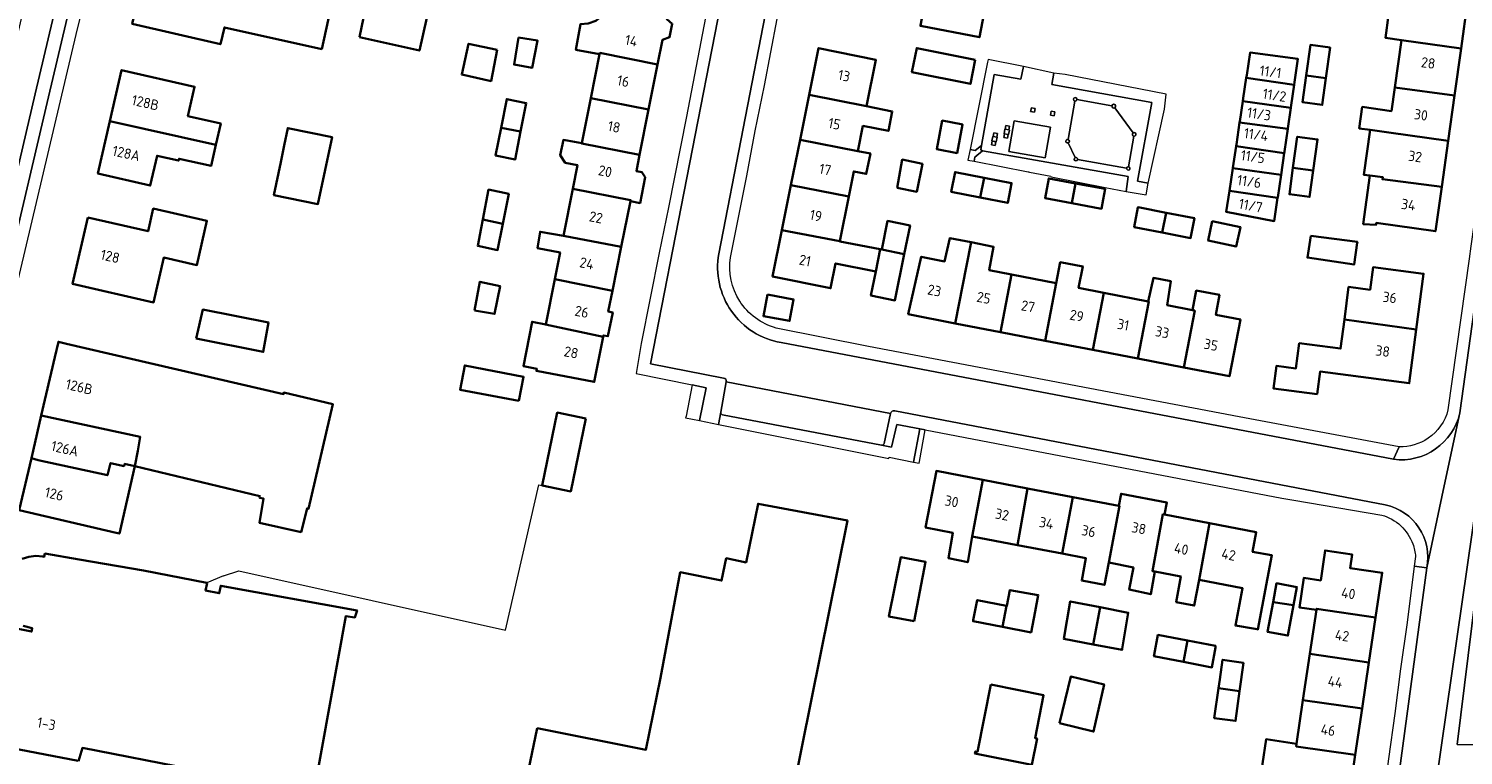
# Model space of a CAD drawing. Extents: x 150256 to 156914, y 461459 to 469481.
# Tile 461 of 656: x 154545 to 154733, y 466960 to 467055. Entities that reach past the tile are written whole.
import ezdxf
from ezdxf.enums import TextEntityAlignment as Align

# ---------------------------------------------------------------- set-up
doc = ezdxf.new("R2010")
doc.units = 0
doc.header["$LTSCALE"] = 0.75
for name, color, linetype, lineweight in [('B-RO-GR-BEPLANTING_CULTUUR_BODEMBEDEKKER-GV', 251, 'CONTINUOUS', 18), ('B-RO-GR-BEPLANTING_CULTUUR_BOSPLANTSOEN-GV', 251, 'CONTINUOUS', 18), ('B-RO-GR-BEPLANTING_CULTUUR_HEESTERS-GV', 251, 'CONTINUOUS', 18), ('B-RO-GR-GROENVOORZIENING-GV', 251, 'CONTINUOUS', 18), ('B-RO-GR-HAAG-GV', 251, 'CONTINUOUS', 13), ('B-RO-IE-TERREINAFSCHEIDING_KUNSTMATIG_HEKWERK-G', 251, 'IE-TERREINAFSCHEIDING-KUNSTMATIG', 18), ('B-RO-OG-BEBOUWING-GV', 6, 'CONTINUOUS', 35), ('B-RO-OG-BEBOUWING-T18', 1, 'CONTINUOUS', 18), ('B-RO-OG-TERREIN_ONBEGROEID-GV', 251, 'CONTINUOUS', 18), ('B-RO-VH-VERHARDING_ASFALT-GV', 251, 'CONTINUOUS', 18), ('B-RO-VH-VERHARDING_BETON-GV', 251, 'CONTINUOUS', 18), ('B-RO-VH-VERHARDING_BETONSTRAATSTEEN-GV', 251, 'CONTINUOUS', 18), ('B-RO-VH-VERHARDING_TEGEL-GV', 251, 'CONTINUOUS', 18), ('B-RO-VH-VERHARDING_TEGEL_RUBBER-GV', 251, 'CONTINUOUS', 18)]:
    doc.layers.add(name, color=color, linetype=linetype, lineweight=lineweight)
doc.styles.add('NLCS-ISO-M200-T18', font='NLCS-ISO.ttf', dxfattribs={"height": 360})
doc.linetypes.add('IE-TERREINAFSCHEIDING-KUNSTMATIG', pattern='A,4,[82,NLCS.SHX,S=0.75,R=90,X=0,Y=0],4,-2', length=10)

msp = doc.modelspace()

# ---------------------------------------------------------------- linework, layer by layer
at = {"layer": 'B-RO-GR-BEPLANTING_CULTUUR_BODEMBEDEKKER-GV'}
msp.add_lwpolyline([(154630.929, 467004.562), (154630.882, 467004.331), (154632.693, 467003.964), (154633.554, 467008.283), (154631.758, 467008.651)], close=True, dxfattribs=at)
for points in [[(154733.088, 466946.729), (154735.09, 466960.337), (154735.298, 466961.444), (154732.119, 466961.5), (154736.493, 466996.877)], [(154735.03, 466995.824), (154734.787, 466994.141), (154728.008, 466947.163), (154733.088, 466946.729)]]:
    msp.add_lwpolyline(points, dxfattribs=at)
at = {"layer": 'B-RO-GR-BEPLANTING_CULTUUR_BOSPLANTSOEN-GV'}
msp.add_lwpolyline([(154736.493, 466996.877), (154732.119, 466961.5), (154735.298, 466961.444)], dxfattribs=at)
at = {"layer": 'B-RO-GR-BEPLANTING_CULTUUR_HEESTERS-GV'}
for points in [[(154635.487, 467005.068), (154635.19, 467003.458), (154657.527, 466999.002), (154657.57, 466999.181), (154660.781, 466998.53), (154661.615, 467002.882), (154658.571, 467003.465), (154657.899, 467000.478), (154656.569, 467000.733)], [(154656.569, 467000.733), (154635.723, 467004.728)]]:
    msp.add_lwpolyline(points, dxfattribs=at)
msp.add_lwpolyline([(154635.723, 467004.728, -0.4101458), (154635.487, 467005.068)], format="xyb", dxfattribs=at)
at = {"layer": 'B-RO-GR-GROENVOORZIENING-GV'}
for points in [[(154669.71, 467040.06), (154671.37, 467049.35), (154674.85, 467048.72), (154675.2, 467050.39), (154670.56, 467051.32), (154670.491, 467050.977), (154668.2, 467039.5), (154668.88, 467039.4)], [(154679.2, 467049.51), (154678.91, 467048.05), (154692.04, 467045.68), (154690.18, 467035.37), (154691.59, 467035.11), (154693.73, 467044.82), (154693.93, 467046.78), (154680.66, 467049.36)], [(154675.865, 467036.583), (154676.01, 467036.54), (154678.8, 467036.02), (154678.82, 467035.91), (154685.943, 467034.543), (154688.67, 467034.02), (154688.93, 467035.96), (154669.83, 467039.33), (154668.81, 467038.51), (154668.72, 467037.98), (154675.84, 467036.59)], [(154661.615, 467002.882), (154660.781, 466998.53), (154661.521, 466998.38), (154661.564, 466998.621), (154662.308, 467002.749)]]:
    msp.add_lwpolyline(points, close=True, dxfattribs=at)
at = {"layer": 'B-RO-GR-HAAG-GV'}
for points in [[(154675.2, 467050.39), (154670.56, 467051.32), (154670.491, 467050.977), (154668.2, 467039.5), (154668.88, 467039.4), (154669.71, 467040.06), (154671.37, 467049.35), (154674.85, 467048.72)], [(154679.2, 467049.51), (154678.91, 467048.05), (154692.04, 467045.68), (154690.18, 467035.37), (154691.59, 467035.11), (154693.73, 467044.82), (154693.93, 467046.78), (154680.66, 467049.36)], [(154688.67, 467034.02), (154688.93, 467035.96), (154669.83, 467039.33), (154668.81, 467038.51), (154668.72, 467037.98), (154675.84, 467036.59), (154675.865, 467036.583), (154676.01, 467036.54), (154678.8, 467036.02), (154678.82, 467035.91), (154685.943, 467034.543)], [(154660.781, 466998.53), (154661.521, 466998.38), (154661.564, 466998.621), (154662.308, 467002.749), (154661.615, 467002.882)]]:
    msp.add_lwpolyline(points, close=True, dxfattribs=at)
at = {"layer": 'B-RO-IE-TERREINAFSCHEIDING_KUNSTMATIG_HEKWERK-G'}
for points in [[(154570.256, 466983.602), (154572.237, 466984.257), (154607.265, 466976.469), (154611.616, 466995.557), (154612.042, 466995.46)], [(154570.256, 466983.602), (154568.049, 466982.677)]]:
    msp.add_lwpolyline(points, dxfattribs=at)
at = {"layer": 'B-RO-OG-BEBOUWING-GV'}
for points in [[(154583.138, 467052.676), (154584.294, 467057.857), (154571.472, 467060.876), (154572.943, 467067.123), (154563.448, 467069.301), (154563.381, 467069.009), (154560.828, 467069.598), (154560.033, 467066.151), (154558.526, 467059.62), (154559.081, 467059.492), (154558.274, 467055.984), (154569.838, 467053.324), (154570.368, 467055.525)], [(154588.079, 467054.227), (154595.944, 467052.496), (154597.972, 467061.496), (154590.865, 467063.065), (154589.994, 467063.25), (154588.62, 467056.768)], [(154732.616, 467052.739), (154733.474, 467058.871), (154725.65, 467059.989), (154725.629, 467059.837), (154723.506, 467060.156), (154722.709, 467054.147), (154724.791, 467053.85)], [(154619.594, 467052), (154619.628, 467052.172), (154627.209, 467050.662), (154627.858, 467053.905), (154628.773, 467054.231), (154629.127, 467056), (154628.401, 467056.619), (154628.432, 467056.774), (154620.845, 467058.258), (154620.739, 467057.728), (154619.107, 467056.405), (154618.079, 467056.054), (154617.079, 467055.946), (154616.484, 467052.595)], [(154661.695, 467055.761), (154661.689, 467055.728), (154669.431, 467054.233), (154670.053, 467057.449), (154662.311, 467058.944)], [(154606.16, 467052.603), (154602.403, 467053.387), (154601.51, 467049.333), (154605.362, 467048.495)], [(154608.971, 467054.219), (154608.367, 467050.641), (154610.763, 467050.237), (154611.458, 467053.8)], [(154654.617, 467045.183), (154655.847, 467051.291), (154648.32, 467052.807), (154647.084, 467046.671)], [(154668.881, 467051.28), (154661.201, 467052.823), (154660.565, 467049.677), (154668.257, 467048.122)], [(154712.309, 467049.239), (154714.9, 467048.888), (154715.447, 467052.872), (154712.857, 467053.228)], [(154731.757, 467046.602), (154732.616, 467052.739), (154724.791, 467053.85), (154723.925, 467047.664)], [(154626.024, 467044.741), (154627.209, 467050.662), (154619.628, 467052.172), (154619.594, 467052), (154618.443, 467046.242)], [(154710.721, 467047.982), (154710.776, 467048.357), (154711.22, 467051.394), (154704.932, 467052.231), (154704.493, 467049.275), (154704.436, 467048.893)], [(154569.253, 467040.14), (154569.887, 467042.924), (154565.577, 467043.906), (154566.454, 467047.754), (154556.866, 467049.938), (154555.337, 467043.224)], [(154710.284, 467044.989), (154710.332, 467045.32), (154710.721, 467047.982), (154704.436, 467048.893), (154704.041, 467046.239), (154703.984, 467045.856)], [(154714.9, 467048.888), (154712.309, 467049.239), (154711.825, 467045.711), (154714.415, 467045.355)], [(154730.926, 467040.67), (154731.757, 467046.602), (154723.925, 467047.664), (154723.49, 467044.554), (154719.667, 467045.089), (154719.273, 467042.276), (154720.704, 467042.076), (154723.158, 467041.732)], [(154609.231, 467041.858), (154609.967, 467045.596), (154607.416, 467046.128), (154606.668, 467042.358)], [(154626.024, 467044.741), (154618.443, 467046.242), (154617.263, 467040.34), (154617.254, 467040.292), (154624.838, 467038.812)], [(154645.898, 467040.782), (154653.479, 467039.316), (154654.144, 467042.617), (154657.482, 467041.944), (154657.997, 467044.502), (154654.617, 467045.183), (154647.084, 467046.671)], [(154703.569, 467043.061), (154709.881, 467042.234), (154709.888, 467042.283), (154710.284, 467044.989), (154703.984, 467045.856), (154703.59, 467043.203)], [(154569.253, 467040.14), (154555.337, 467043.224), (154553.772, 467036.354), (154560.63, 467034.792), (154561.52, 467038.701), (154564.36, 467038.055), (154564.419, 467038.312), (154568.619, 467037.356)], [(154667.044, 467042.824), (154664.559, 467043.309), (154663.829, 467039.57), (154666.486, 467039.051), (154666.496, 467039.049), (154667.226, 467042.788)], [(154709.881, 467042.234), (154703.569, 467043.061), (154703.139, 467040.168), (154703.104, 467039.933), (154709.412, 467039.024), (154709.444, 467039.246)], [(154577.757, 467037.859), (154576.866, 467033.544), (154582.637, 467032.352), (154583.594, 467036.846), (154584.497, 467041.125), (154578.68, 467042.327), (154578.206, 467040.031)], [(154609.231, 467041.858), (154606.668, 467042.358), (154605.946, 467038.722), (154608.509, 467038.195)], [(154710.569, 467037.115), (154713.233, 467036.777), (154713.788, 467040.827), (154711.128, 467041.192)], [(154722.343, 467035.905), (154722.303, 467035.625), (154730.082, 467034.638), (154730.926, 467040.67), (154723.158, 467041.732), (154720.704, 467042.076), (154719.88, 467036.179), (154720.647, 467036.094)], [(154616.07, 467034.369), (154623.652, 467032.887), (154623.626, 467032.756), (154624.905, 467032.5), (154625.582, 467035.884), (154625.122, 467036.549), (154624.413, 467036.691), (154624.838, 467038.812), (154617.254, 467040.292), (154617.263, 467040.34), (154614.841, 467040.762), (154614.408, 467038.762), (154615.084, 467037.762), (154616.689, 467037.469)], [(154645.898, 467040.782), (154644.702, 467034.842), (154652.277, 467033.345), (154652.94, 467036.641), (154654.579, 467036.311), (154655.118, 467038.986), (154653.479, 467039.316)], [(154709.412, 467039.024), (154703.104, 467039.933), (154702.687, 467037.132), (154702.677, 467037.065), (154708.999, 467036.196)], [(154658.614, 467034.484), (154661.194, 467033.982), (154661.942, 467037.653), (154659.298, 467038.19)], [(154669.517, 467033.232), (154670.029, 467035.816), (154666.237, 467036.564), (154665.727, 467033.979)], [(154670.029, 467035.816), (154669.517, 467033.232), (154673.135, 467032.518), (154673.634, 467035.048), (154673.645, 467035.103)], [(154681.548, 467032.481), (154682.049, 467035.075), (154678.53, 467035.731), (154678.046, 467033.134)], [(154702.677, 467037.065), (154702.235, 467034.087), (154708.557, 467033.172), (154708.567, 467033.241), (154708.999, 467036.196)], [(154713.233, 467036.777), (154710.569, 467037.115), (154710.095, 467033.657), (154712.755, 467033.292)], [(154730.082, 467034.638), (154722.303, 467035.625), (154722.343, 467035.905), (154720.647, 467036.094), (154719.781, 467029.743), (154721.464, 467029.622), (154721.501, 467029.89), (154729.265, 467028.803)], [(154604.267, 467030.321), (154606.885, 467029.771), (154607.661, 467033.719), (154605.027, 467034.269)], [(154623.652, 467032.887), (154616.07, 467034.369), (154614.836, 467028.198), (154622.423, 467026.744), (154623.626, 467032.756)], [(154643.514, 467028.947), (154651.1, 467027.504), (154652.277, 467033.345), (154644.702, 467034.842)], [(154682.049, 467035.075), (154681.548, 467032.481), (154685.433, 467031.756), (154685.659, 467032.968), (154685.917, 467034.353)], [(154708.557, 467033.172), (154702.235, 467034.087), (154701.824, 467031.324), (154708.113, 467030.137)], [(154552.431, 467030.597), (154550.443, 467021.882), (154561.066, 467019.459), (154562.41, 467025.354), (154566.748, 467024.365), (154568.072, 467030.171), (154561.02, 467031.779), (154560.339, 467028.794)], [(154693.919, 467031.225), (154690.238, 467031.935), (154690.233, 467031.909), (154689.736, 467029.331), (154693.412, 467028.622)], [(154606.885, 467029.771), (154604.267, 467030.321), (154604.048, 467029.183), (154603.602, 467026.864), (154606.207, 467026.322)], [(154656.621, 467026.392), (154659.572, 467025.798), (154660.329, 467029.56), (154657.379, 467030.154)], [(154693.412, 467028.622), (154697.141, 467027.902), (154697.643, 467030.506), (154693.919, 467031.225)], [(154699.966, 467030.12), (154699.429, 467027.562), (154703.104, 467026.788), (154703.668, 467029.35)], [(154621.271, 467020.986), (154622.423, 467026.744), (154614.836, 467028.198), (154611.784, 467028.741), (154611.458, 467026.584), (154614.396, 467025.995), (154613.696, 467022.494)], [(154651.1, 467027.504), (154643.514, 467028.947), (154642.286, 467022.848), (154649.893, 467021.316), (154650.552, 467024.589), (154655.83, 467023.525), (154656.417, 467026.432), (154651.093, 467027.468)], [(154712.891, 467028.213), (154712.472, 467025.352), (154718.582, 467024.43), (154719.011, 467027.28), (154719.028, 467027.396)], [(154659.572, 467025.798), (154656.621, 467026.392), (154656.417, 467026.432), (154655.83, 467023.525), (154655.192, 467020.357), (154658.348, 467019.721)], [(154666.242, 467016.719), (154667.741, 467024.278), (154668.349, 467027.345), (154665.546, 467027.904), (154664.852, 467024.844), (154661.791, 467025.445), (154660.08, 467017.904)], [(154668.349, 467027.345), (154667.741, 467024.278), (154666.242, 467016.719), (154672.191, 467015.574), (154673.625, 467023.123), (154670.72, 467023.693), (154671.294, 467026.757)], [(154685.76, 467020.742), (154682.443, 467021.393), (154682.998, 467024.195), (154680.025, 467024.736), (154679.503, 467021.97), (154678.062, 467014.445), (154684.294, 467013.246)], [(154620.067, 467014.97), (154620.099, 467015.132), (154620.688, 467015.021), (154621.316, 467018.159), (154620.727, 467018.27), (154621.271, 467020.986), (154613.696, 467022.494), (154612.515, 467016.588), (154612.508, 467016.552)], [(154673.625, 467023.123), (154672.191, 467015.574), (154678.062, 467014.445), (154679.503, 467021.97)], [(154691.569, 467019.603), (154691.653, 467019.586), (154690.198, 467012.11), (154696.24, 467010.948), (154697.672, 467018.405), (154697.374, 467018.464), (154694.062, 467019.114), (154694.541, 467022.237), (154692.251, 467022.675)], [(154726.748, 467015.912), (154727.702, 467023.22), (154721.072, 467024.085), (154720.686, 467021.126), (154717.87, 467021.494), (154717.311, 467017.212)], [(154603.194, 467018.411), (154605.803, 467017.956), (154606.543, 467021.616), (154603.893, 467022.181)], [(154641.626, 467020.499), (154641.096, 467017.656), (154644.518, 467017.05), (154645.049, 467019.849)], [(154685.76, 467020.742), (154684.294, 467013.246), (154690.198, 467012.11), (154691.653, 467019.586), (154691.569, 467019.603)], [(154696.24, 467010.948), (154702.24, 467009.794), (154703.673, 467017.228), (154700.46, 467017.858), (154700.925, 467020.438), (154697.871, 467021.006), (154697.374, 467018.464), (154697.672, 467018.405)], [(154566.651, 467014.713), (154575.466, 467012.976), (154576.164, 467016.851), (154567.521, 467018.529)], [(154620.067, 467014.97), (154612.508, 467016.552), (154612.515, 467016.588), (154610.727, 467016.938), (154609.591, 467011.123), (154611.353, 467010.778), (154611.296, 467010.487), (154618.882, 467009.052)], [(154717.311, 467017.212), (154716.815, 467013.412), (154711.385, 467014.121), (154710.954, 467010.814), (154708.386, 467011.149), (154707.999, 467008.184), (154713.733, 467007.435), (154714.12, 467010.399), (154725.829, 467008.87), (154726.748, 467015.912)], [(154558.615, 466997.974), (154575.012, 466994.078), (154574.985, 466993.835), (154575.499, 466993.754), (154574.957, 466990.565), (154580.417, 466989.348), (154581.201, 466992.456), (154581.417, 466992.401), (154584.609, 467006.104), (154578.15, 467007.645), (154578.126, 467007.435), (154549.637, 467014.051), (154548.575, 467014.298), (154548.106, 467012.277), (154546.328, 467004.621), (154559.328, 467001.821), (154558.99, 467000)], [(154609.009, 467006.547), (154609.615, 467009.72), (154601.895, 467011.194), (154601.289, 467008.022)], [(154545.036, 466999.057), (154545.938, 466998.777), (154555.02, 466996.813), (154555.431, 466998.399), (154557.204, 466998.006), (154557.268, 466998.288), (154558.615, 466997.974), (154558.99, 467000), (154559.328, 467001.821), (154546.328, 467004.621), (154545.255, 467000)], [(154617.797, 467004.232), (154614.033, 467005.016), (154612.042, 466995.46), (154615.806, 466994.675)], [(154545.036, 466999.057), (154543.441, 466992.23), (154556.148, 466989.26), (154556.162, 466989.257), (154556.595, 466989.156), (154558.615, 466997.974), (154557.268, 466998.288), (154557.204, 466998.006), (154555.431, 466998.399), (154555.02, 466996.813), (154545.938, 466998.777)], [(154668.483, 466988.781), (154669.872, 466996.212), (154663.779, 466997.38), (154662.356, 466989.956), (154665.955, 466989.266), (154665.354, 466985.942), (154667.894, 466985.393)], [(154674.403, 466987.646), (154675.752, 466995.084), (154669.872, 466996.212), (154668.483, 466988.781)], [(154680.264, 466986.522), (154681.683, 466993.947), (154675.752, 466995.084), (154674.403, 466987.646)], [(154692.44, 466984.187), (154692.126, 466984.247), (154693.495, 466991.682), (154693.716, 466991.64), (154694.037, 466993.214), (154688.011, 466994.378), (154687.727, 466992.788), (154687.806, 466992.773), (154686.392, 466985.347), (154689.644, 466984.723), (154689.066, 466981.804), (154691.903, 466981.209)], [(154611.403, 466963.635), (154608.293, 466948.739), (154617.349, 466946.973), (154617.7, 466948.697), (154642.577, 466943.587), (154652.109, 466990.882), (154640.388, 466993.075), (154638.819, 466985.383), (154636.203, 466985.917), (154635.605, 466982.988), (154630.177, 466984.095), (154627.586, 466970.223), (154625.668, 466960.821)], [(154681.683, 466993.947), (154680.264, 466986.522), (154683.405, 466985.92), (154682.857, 466982.999), (154685.834, 466982.419), (154686.392, 466985.347), (154687.806, 466992.773), (154687.727, 466992.788)], [(154698.261, 466983.071), (154699.605, 466990.511), (154693.716, 466991.64), (154693.495, 466991.682), (154692.126, 466984.247), (154692.44, 466984.187), (154695.864, 466983.53), (154695.258, 466980.172), (154697.626, 466979.712)], [(154707.731, 466986.322), (154705.263, 466986.769), (154705.754, 466989.332), (154699.605, 466990.511), (154698.261, 466983.071), (154703.948, 466981.98), (154703.006, 466977.102), (154705.589, 466976.656), (154705.867, 466976.608), (154705.965, 466976.591), (154707.809, 466986.308)], [(154713.635, 466979.141), (154713.659, 466979.305), (154721.412, 466978.152), (154722.281, 466984.016), (154718.059, 466984.642), (154718.323, 466986.422), (154714.792, 466986.946), (154714.528, 466985.165), (154714.208, 466983.009), (154711.992, 466983.337), (154711.419, 466979.469)], [(154660.869, 466977.653), (154662.366, 466985.457), (154659.116, 466986.051), (154657.553, 466978.278)], [(154672.959, 466979.683), (154672.458, 466976.925), (154676.199, 466976.205), (154676.729, 466978.944), (154677.149, 466981.091), (154673.42, 466981.741), (154673.011, 466979.673)], [(154707.954, 466980.154), (154710.646, 466979.753), (154711.094, 466982.13), (154708.411, 466982.641)], [(154672.959, 466979.683), (154669.142, 466980.432), (154668.617, 466977.808), (154668.589, 466977.669), (154672.458, 466976.925)], [(154684.349, 466974.621), (154685.277, 466979.498), (154681.344, 466980.263), (154680.499, 466975.346)], [(154688.167, 466974.027), (154688.948, 466978.784), (154685.277, 466979.498), (154684.349, 466974.621), (154688.147, 466973.906)], [(154710.646, 466979.753), (154707.954, 466980.154), (154707.241, 466976.272), (154709.898, 466975.78)], [(154721.412, 466978.152), (154713.659, 466979.305), (154713.635, 466979.141), (154712.779, 466973.367), (154720.54, 466972.271)], [(154696.209, 466972.328), (154696.745, 466975.123), (154692.856, 466975.86), (154692.361, 466973.276), (154692.323, 466973.078)], [(154696.745, 466975.123), (154696.209, 466972.328), (154699.924, 466971.611), (154700.386, 466974.212), (154700.424, 466974.425)], [(154700.794, 466968.87), (154703.558, 466968.481), (154704.057, 466972.194), (154701.329, 466972.616), (154700.957, 466970.014)], [(154711.881, 466967.31), (154719.642, 466966.218), (154720.54, 466972.271), (154712.779, 466973.367)], [(154679.926, 466964.301), (154684.404, 466963.196), (154685.793, 466969.371), (154681.423, 466970.424)], [(154670.908, 466969.348), (154669.157, 466960.538), (154668.901, 466960.589), (154668.845, 466960.308), (154676.306, 466958.825), (154676.995, 466962.29), (154676.739, 466962.341), (154677.857, 466967.966)], [(154703.558, 466968.481), (154700.794, 466968.87), (154700.237, 466964.97), (154703.036, 466964.602)], [(154711.033, 466961.594), (154710.989, 466961.244), (154718.742, 466960.143), (154719.642, 466966.218), (154711.881, 466967.31)], [(154718.742, 466960.143), (154710.989, 466961.244), (154711.033, 466961.594), (154707.038, 466962.187), (154706.078, 466955.717), (154706.057, 466955.575), (154717.806, 466953.833), (154717.846, 466954.102)]]:
    msp.add_lwpolyline(points, close=True, dxfattribs=at)
for points in [[(154582.118, 466955.165), (154586.298, 466978.33), (154587.497, 466978.156), (154587.776, 466979.062), (154569.886, 466982.318), (154569.693, 466981.337), (154567.892, 466981.688), (154568.084, 466982.67), (154568.049, 466982.677), (154559.743, 466984.298), (154551.295, 466985.758), (154546.81, 466986.533), (154546.729, 466986.114), (154546.548, 466986.167), (154545.615, 466986.236), (154544.71, 466986.125), (154543.822, 466985.832)], [(154543.976, 466977.073), (154545.147, 466976.75), (154545.055, 466976.299), (154541.959, 466976.929)], [(154541.171, 466961.265), (154545.694, 466960.396), (154551.174, 466959.344)], [(154551.217, 466959.336), (154551.728, 466961.046), (154566.056, 466958.273)]]:
    msp.add_lwpolyline(points, dxfattribs=at)
at = {"layer": 'B-RO-OG-TERREIN_ONBEGROEID-GV'}
for points in [[(154681.966, 467045.862), (154681.051, 467040.832)], [(154686.811, 467045.23), (154682.219, 467046.05)], [(154689.591, 467041.688), (154687.195, 467044.994)], [(154688.981, 467037.263), (154689.701, 467041.264)], [(154681.091, 467040.389), (154681.999, 467038.461)], [(154682.306, 467038.216), (154688.739, 467037.07)]]:
    msp.add_lwpolyline(points, dxfattribs=at)
for points in [[(154682.219, 467046.05, -0.3965668), (154681.966, 467045.862)], [(154687.195, 467044.994, -0.6674419), (154686.811, 467045.23)], [(154689.701, 467041.264, -0.6655773), (154689.591, 467041.688)], [(154681.051, 467040.832, -0.7541223), (154681.091, 467040.389)], [(154681.999, 467038.461, -0.5904565), (154682.306, 467038.216)], [(154688.739, 467037.07, -0.4071702), (154688.981, 467037.263)]]:
    msp.add_lwpolyline(points, format="xyb", dxfattribs=at)
at = {"layer": 'B-RO-VH-VERHARDING_ASFALT-GV'}
msp.add_lwpolyline([(154572.228, 467159.675), (154568.315, 467160.739), (154559.204, 467122.316), (154558.222, 467118.202), (154554.451, 467102.227), (154549.74, 467082.317), (154545.02, 467062.347), (154540.185, 467041.93), (154536.159, 467024.908), (154532.363, 467008.859), (154530.166, 466999.585), (154527.846, 466989.755), (154531.83, 466988.792), (154534.58, 467000.412), (154537.234, 467011.691), (154540.314, 467024.668), (154545.547, 467046.826), (154549.919, 467065.362), (154553.772, 467081.59), (154557.595, 467097.754), (154561.809, 467115.612), (154564.479, 467126.885), (154566.827, 467136.791)], close=True, dxfattribs=at)
for points in [[(154572.228, 467159.675), (154566.827, 467136.791), (154564.479, 467126.885), (154561.809, 467115.612), (154557.595, 467097.754), (154553.772, 467081.59), (154549.919, 467065.362), (154545.547, 467046.826), (154540.314, 467024.668)], [(154543.164, 467028.885), (154547.299, 467046.413), (154551.671, 467064.948), (154555.523, 467081.174), (154559.347, 467097.34), (154563.561, 467115.199), (154563.822, 467116.317), (154566.23, 467126.47), (154568.579, 467136.377), (154568.628, 467136.585), (154573.533, 467157.251)]]:
    msp.add_lwpolyline(points, dxfattribs=at)
at = {"layer": 'B-RO-VH-VERHARDING_BETON-GV'}
for points in [[(154681.765, 467046.114, 0.4084308), (154681.966, 467045.862)], [(154682.219, 467046.05, 1.0308451), (154681.765, 467046.114)], [(154681.966, 467045.862, 0.3965668), (154682.219, 467046.05)], [(154686.811, 467045.23, 0.6674419), (154687.195, 467044.994)], [(154687.195, 467044.994, 1.5159882), (154686.811, 467045.23)], [(154689.591, 467041.688, 0.6655773), (154689.701, 467041.264)], [(154689.701, 467041.264, 1.5138325), (154689.591, 467041.688)], [(154681.051, 467040.832, 1.3496882), (154681.091, 467040.389)], [(154681.091, 467040.389, 0.7541223), (154681.051, 467040.832)], [(154681.999, 467038.461, 1.7029833), (154682.306, 467038.216)], [(154682.306, 467038.216, 0.5904565), (154681.999, 467038.461)], [(154688.739, 467037.07, 2.5353163), (154688.981, 467037.263)], [(154688.981, 467037.263, 0.4071702), (154688.739, 467037.07)]]:
    msp.add_lwpolyline(points, format="xyb", dxfattribs=at)
for points in [[(154671.715, 467041.129), (154671.211, 467041.227), (154671.17, 467041.24), (154671.05, 467040.65), (154671.64, 467040.53), (154671.76, 467041.12)], [(154672.71, 467041.567), (154673.194, 467041.481), (154673.26, 467041.47), (154673.36, 467042.07), (154673.308, 467042.079), (154672.819, 467042.164), (154672.77, 467042.17), (154672.67, 467041.57)]]:
    msp.add_lwpolyline(points, close=True, dxfattribs=at)
at = {"layer": 'B-RO-VH-VERHARDING_BETONSTRAATSTEEN-GV'}
for points in [[(154643.404, 467099.047), (154635.793, 467060.253), (154626.265, 467011.407), (154635.836, 467009.552)], [(154635.24, 467025.846), (154641.632, 467058.697), (154649.774, 467099.294)], [(154737.197, 467008.04), (154739.3, 467009.384), (154747.899, 467071.983), (154748.886, 467079.01), (154742.861, 467079.804), (154732.468, 467004.993), (154730.279, 466994.79), (154728.135, 466984.662), (154719.535, 466920.812), (154718.985, 466910.744), (154728.233, 466909.047), (154728.558, 466911.946), (154730.076, 466923.076), (154725.974, 466923.828), (154726.408, 466926.084)], [(154723.742, 466998.897), (154643.402, 467014.215)], [(154636.219, 467009.044), (154635.487, 467005.068)], [(154656.927, 467000.971), (154657.768, 467004.914), (154636.219, 467009.044)], [(154636.219, 467009.044), (154657.768, 467004.914)], [(154725.513, 466927.532), (154727.622, 466944.492), (154728.008, 466947.163), (154734.787, 466994.141), (154735.03, 466995.824), (154736.523, 467006.167)], [(154635.723, 467004.728), (154656.569, 467000.733)], [(154658.307, 467005.253), (154722.665, 466992.937)], [(154728.135, 466984.662), (154730.279, 466994.79), (154732.468, 467004.993)]]:
    msp.add_lwpolyline(points, dxfattribs=at)
msp.add_lwpolyline([(154669.71, 467040.06), (154668.88, 467039.4), (154668.2, 467039.5), (154667.927, 467038.135), (154668.72, 467037.98), (154668.81, 467038.51), (154669.83, 467039.33), (154669.61, 467039.45)], close=True, dxfattribs=at)
for points in [[(154643.402, 467014.215, -0.4185732), (154635.24, 467025.846)], [(154635.836, 467009.552, -0.4344528), (154636.219, 467009.044)], [(154635.487, 467005.068, 0.4101458), (154635.723, 467004.728)], [(154657.768, 467004.914, -0.4073638), (154658.307, 467005.253)], [(154732.468, 467004.993, -0.3876488), (154723.742, 466998.897)], [(154656.569, 467000.733, 0.3961302), (154656.927, 467000.971)], [(154722.665, 466992.937, -0.4104012), (154728.135, 466984.662)]]:
    msp.add_lwpolyline(points, format="xyb", dxfattribs=at)
at = {"layer": 'B-RO-VH-VERHARDING_TEGEL-GV'}
for points in [[(154526.634, 466951.502), (154526.651, 466951.574), (154528.114, 466957.642), (154528.119, 466957.663), (154531.484, 466972.144), (154538.067, 467000), (154542.575, 467019.235), (154543.67, 467023.874), (154550.919, 467054.594), (154555.764, 467074.493), (154565.292, 467114.808), (154563.561, 467115.199), (154559.347, 467097.34), (154555.523, 467081.174), (154551.671, 467064.948), (154547.299, 467046.413), (154543.164, 467028.885), (154542.065, 467024.252)], [(154642.029, 467100.703), (154638.269, 467081.745), (154637.182, 467075.692), (154635.994, 467069.79), (154634.168, 467060.318), (154634.052, 467059.714), (154633.931, 467059.099), (154630.998, 467043.829), (154628.624, 467031.923), (154627.386, 467025.971), (154625.061, 467014.065), (154624.369, 467010.164), (154631.758, 467008.651), (154633.554, 467008.283), (154632.693, 467003.964), (154635.19, 467003.458), (154635.487, 467005.068), (154636.219, 467009.044)], [(154635.836, 467009.552), (154626.265, 467011.407), (154635.793, 467060.253), (154643.404, 467099.047)], [(154649.774, 467099.294), (154641.632, 467058.697), (154635.24, 467025.846)], [(154732.468, 467004.993), (154742.861, 467079.804), (154743.031, 467081.074)], [(154740.278, 467072.211), (154733.915, 467026.83), (154733.686, 467025.198), (154730.902, 467005.383)], [(154636.768, 467025.34), (154638.895, 467036.045), (154639.983, 467041.947), (154641.22, 467047.9), (154642.891, 467056.639), (154643.462, 467059.438)], [(154681.051, 467040.832), (154681.966, 467045.862)], [(154682.219, 467046.05), (154686.811, 467045.23)], [(154687.195, 467044.994), (154689.591, 467041.688)], [(154689.701, 467041.264), (154688.981, 467037.263)], [(154681.999, 467038.461), (154681.091, 467040.389)], [(154688.739, 467037.07), (154682.306, 467038.216)], [(154643.402, 467014.215), (154723.742, 466998.897), (154724.498, 467000.528), (154703.526, 467004.456), (154654.869, 467013.68), (154642.759, 467016.101)], [(154657.768, 467004.914), (154656.927, 467000.971)], [(154722.665, 466992.937), (154658.307, 467005.253)], [(154656.569, 467000.733), (154657.899, 467000.478), (154658.571, 467003.465), (154661.615, 467002.882), (154662.308, 467002.749)], [(154662.308, 467002.749), (154709.11, 466993.784), (154710.669, 466993.523), (154722.214, 466991.585)], [(154724.498, 467000.528), (154723.742, 466998.897)], [(154719.535, 466920.812), (154728.135, 466984.662), (154726.487, 466984.871), (154725.549, 466977.486), (154724.676, 466971.433), (154723.939, 466965.555), (154723.103, 466959.627), (154717.972, 466921.57)], [(154726.648, 466986.141), (154726.487, 466984.871), (154728.135, 466984.662)]]:
    msp.add_lwpolyline(points, dxfattribs=at)
for points in [[(154669.83, 467039.33), (154688.93, 467035.96), (154688.67, 467034.02), (154691.32, 467033.59), (154691.59, 467035.11), (154690.18, 467035.37), (154692.04, 467045.68), (154678.91, 467048.05), (154679.2, 467049.51), (154675.2, 467050.39), (154674.85, 467048.72), (154671.37, 467049.35), (154669.71, 467040.06), (154669.61, 467039.45)], [(154676.73, 467044.91), (154676.24, 467045), (154676.14, 467044.49), (154676.64, 467044.4)], [(154676.73, 467044.91), (154676.64, 467044.4), (154676.14, 467044.49), (154676.24, 467045)], [(154678.77, 467042.44), (154678.05, 467038.42), (154673.28, 467039.27), (154674, 467043.28)], [(154678.84, 467044.53), (154678.75, 467044.03), (154679.24, 467043.94), (154679.33, 467044.44)], [(154678.84, 467044.53), (154679.33, 467044.44), (154679.24, 467043.94), (154678.75, 467044.03)], [(154671.211, 467041.227), (154671.3, 467041.71), (154671.79, 467041.63), (154671.715, 467041.129), (154671.76, 467041.12), (154671.64, 467040.53), (154671.05, 467040.65), (154671.17, 467041.24)], [(154671.211, 467041.227), (154671.715, 467041.129), (154671.79, 467041.63), (154671.3, 467041.71)], [(154672.71, 467041.567), (154672.67, 467041.57), (154672.77, 467042.17), (154672.819, 467042.164), (154672.91, 467042.67), (154673.39, 467042.58), (154673.308, 467042.079), (154673.36, 467042.07), (154673.26, 467041.47), (154673.194, 467041.481), (154673.1, 467040.98), (154672.62, 467041.08)], [(154672.71, 467041.567), (154672.62, 467041.08), (154673.1, 467040.98), (154673.194, 467041.481)], [(154673.308, 467042.079), (154673.39, 467042.58), (154672.91, 467042.67), (154672.819, 467042.164)], [(154671.09, 467040.62), (154671, 467040.12), (154671.49, 467040.03), (154671.59, 467040.52)], [(154671.09, 467040.62), (154671.59, 467040.52), (154671.49, 467040.03), (154671, 467040.12)]]:
    msp.add_lwpolyline(points, close=True, dxfattribs=at)
for points in [[(154681.966, 467045.862, -0.4084308), (154681.765, 467046.114)], [(154681.765, 467046.114, -1.0308451), (154682.219, 467046.05)], [(154686.811, 467045.23, -1.5159882), (154687.195, 467044.994)], [(154689.591, 467041.688, -1.5138325), (154689.701, 467041.264)], [(154681.091, 467040.389, -1.3496882), (154681.051, 467040.832)], [(154682.306, 467038.216, -1.7029833), (154681.999, 467038.461)], [(154688.981, 467037.263, -2.5353163), (154688.739, 467037.07)], [(154635.24, 467025.846, 0.4185732), (154643.402, 467014.215)], [(154637.971, 467019.642, -0.1816244), (154636.768, 467025.34)], [(154642.759, 467016.101, -0.1859958), (154637.971, 467019.642)], [(154636.219, 467009.044, 0.4344528), (154635.836, 467009.552)], [(154658.307, 467005.253, 0.4073638), (154657.768, 467004.914)], [(154723.742, 466998.897, 0.3876488), (154732.468, 467004.993)], [(154730.902, 467005.383, -0.183443), (154728.307, 467001.649)], [(154728.307, 467001.649, -0.1587595), (154724.498, 467000.528)], [(154656.927, 467000.971, -0.3961302), (154656.569, 467000.733)], [(154728.135, 466984.662, 0.4104012), (154722.665, 466992.937)], [(154722.214, 466991.585, -0.2399977), (154726.292, 466987.792)], [(154726.292, 466987.792, -0.0691013), (154726.648, 466986.141)]]:
    msp.add_lwpolyline(points, format="xyb", dxfattribs=at)
at = {"layer": 'B-RO-VH-VERHARDING_TEGEL_RUBBER-GV'}
msp.add_lwpolyline([(154678.77, 467042.44), (154674, 467043.28), (154673.28, 467039.27), (154678.05, 467038.42)], close=True, dxfattribs=at)

# ---------------------------------------------------------------- texts
at = {"layer": 'B-RO-OG-BEBOUWING-T18', "style": 'NLCS-ISO-M200-T18'}
for s, rotation, p in [('14', 348.7, (154623.753, 467053.776)), ('11/1', 352.4, (154707.62, 467049.7)), ('28', 352, (154728.315, 467050.865)), ('16', 348.7, (154622.693, 467048.48)), ('13', 348.6, (154651.673, 467049.194)), ('128B', 347.2, (154559.994, 467045.661)), ('11/2', 351.5, (154708.144, 467046.636)), ('11/3', 351.7, (154706.122, 467044.176)), ('30', 352, (154727.362, 467044.059)), ('18', 348.7, (154621.494, 467042.485)), ('15', 348.6, (154650.402, 467042.887)), ('11/4', 351.7, (154705.728, 467041.476)), ('128A', 347.2, (154557.489, 467039.013)), ('11/5', 351.7, (154705.304, 467038.577)), ('32', 352, (154726.598, 467038.605)), ('20', 348.7, (154620.329, 467036.666)), ('17', 348.6, (154649.195, 467036.894)), ('11/6', 351.7, (154704.829, 467035.323)), ('19', 348.6, (154647.977, 467030.846)), ('11/7', 349.3, (154705.02, 467032.16)), ('34', 352, (154725.713, 467032.282)), ('22', 348.7, (154619.12, 467030.626)), ('128', 347.2, (154555.374, 467025.511)), ('24', 348.7, (154617.912, 467024.586)), ('21', 348.6, (154646.547, 467024.965)), ('23', 348.9, (154663.523, 467021.029)), ('25', 349.1, (154669.995, 467020.07)), ('36', 352.6, (154723.263, 467020.118)), ('26', 348.7, (154617.252, 467018.236)), ('27', 349.1, (154675.81, 467018.951)), ('29', 349.1, (154682.198, 467017.723)), ('31', 349.1, (154688.292, 467016.55)), ('33', 349.1, (154693.415, 467015.565)), ('35', 348.9, (154699.808, 467013.91)), ('28', 348.7, (154615.86, 467012.913)), ('38', 352.6, (154722.345, 467013.08)), ('126B', 346.9, (154551.311, 467008.394)), ('126A', 346.9, (154549.429, 467000.291)), ('126', 346.8, (154548.043, 466994.347)), ('30', 349.2, (154665.788, 466993.371)), ('32', 349.2, (154672.404, 466991.653)), ('34', 349.2, (154678.222, 466990.538)), ('36', 349.2, (154683.764, 466989.475)), ('38', 349, (154690.358, 466989.851)), ('40', 349.2, (154695.917, 466987.145)), ('42', 349.2, (154702.123, 466986.403)), ('40', 351.5, (154717.837, 466981.312)), ('42', 351.5, (154717.016, 466975.778)), ('44', 351.5, (154716.118, 466969.719)), ('1-3', 349.1, (154547.011, 466964.216)), ('46', 351.5, (154715.181, 466963.398))]:
    msp.add_text(s, height=1.35, rotation=rotation, dxfattribs=at).set_placement(p, align=Align.MIDDLE)

doc.saveas('drawing.dxf')
